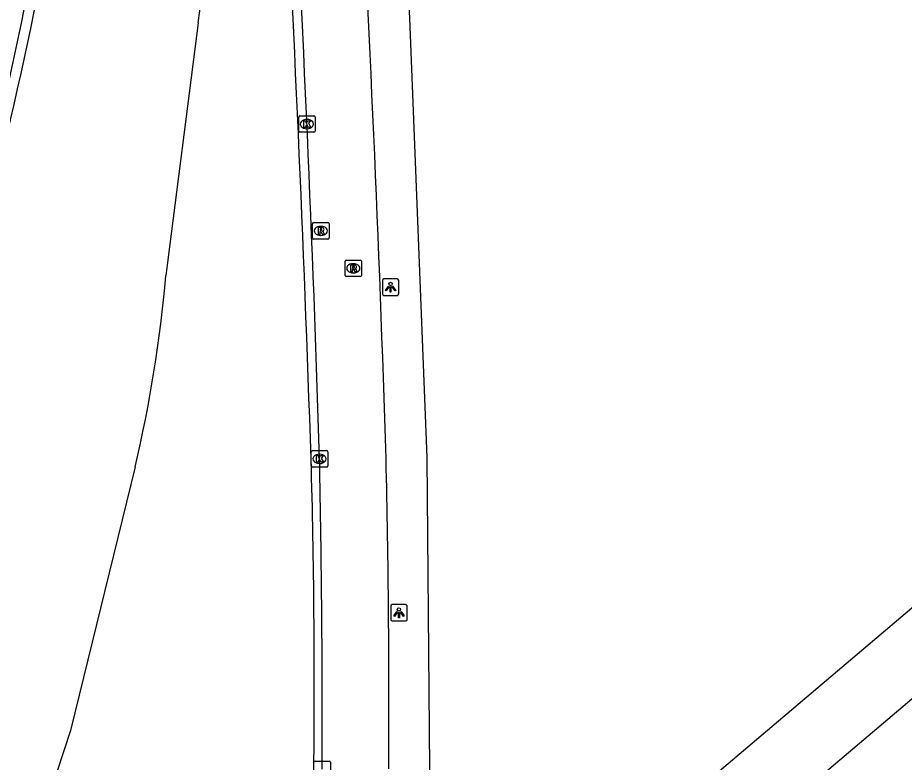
# Model space of a CAD drawing. Extents: x 155018 to 156648, y 383980 to 385733.
# Drawn here: x 156227.6 to 156281.5, y 384435.2 to 384480.5 of the extents above; entities that cross this region are included whole.
import ezdxf

# ---------------------------------------------------------------- set-up
doc = ezdxf.new("R2010")
doc.units = 0
for name, color, linetype in [('IMGEO_Berm_groen', 7, 'Continuous'), ('IMGEO_Gemengd_bos', 7, 'Continuous'), ('IMGEO_Groenvoorziening', 7, 'Continuous'), ('IMGEO_Kolk', 7, 'Continuous'), ('IMGEO_Lichtpunt', 7, 'Continuous'), ('IMGEO_Loofbos', 7, 'Continuous'), ('IMGEO_Muur', 7, 'Continuous'), ('IMGEO_Rijbaan_lokaal_gesloten', 7, 'Continuous'), ('IMGEO_Rijbaan_lokaal_open', 7, 'Continuous'), ('IMGEO_Rioolput', 7, 'Continuous')]:
    doc.layers.add(name, color=color, linetype=linetype)

msp = doc.modelspace()

# ---------------------------------------------------------------- linework, layer by layer
at = {"layer": 'IMGEO_Berm_groen'}
msp.add_lwpolyline([(156252.592, 384419.709), (156252.646, 384434.825), (156252.487, 384453.732), (156251.431, 384480.428), (156250.1, 384505.281), (156249.508, 384513.685), (156239.401, 384624.711)], dxfattribs=at)
at = {"layer": 'IMGEO_Gemengd_bos'}
msp.add_lwpolyline([(156301.686, 384493.596), (156301.555, 384461.231), (156252.592, 384419.709)], dxfattribs=at)
at = {"layer": 'IMGEO_Groenvoorziening'}
for points in [[(156238.573, 384480.147), (156236.607, 384464.792)], [(156234.746, 384453.17), (156230.826, 384437.159), (156227.056, 384425.664), (156220.852, 384412.468)]]:
    msp.add_lwpolyline(points, dxfattribs=at)
for centre, radius, start, end in [((156074.536, 384502.145), 165.506, 352.36214, 0.64164), ((156155.591, 384471.805), 81.319, 346.75251, 355.05271)]:
    msp.add_arc(centre, radius, start, end, dxfattribs=at)
at = {"layer": 'IMGEO_Kolk'}
for p, q in [((156244.679, 384473.572), (156244.679, 384474.424)), ((156244.754, 384474.498), (156245.606, 384474.498)), ((156245.167, 384474.278), (156245.192, 384474.278)), ((156245.68, 384474.424), (156245.68, 384473.572)), ((156245.19, 384473.718), (156245.165, 384473.718)), ((156245.606, 384473.498), (156244.754, 384473.498)), ((156245.445, 384453.229), (156245.445, 384454.081)), ((156245.52, 384454.155), (156246.372, 384454.155)), ((156245.933, 384453.935), (156245.958, 384453.935)), ((156246.446, 384454.081), (156246.446, 384453.229)), ((156246.372, 384453.155), (156245.52, 384453.155)), ((156245.956, 384453.375), (156245.931, 384453.375)), ((156245.608, 384434.368), (156245.608, 384435.22)), ((156245.683, 384435.294), (156246.535, 384435.294)), ((156246.609, 384435.22), (156246.609, 384434.368))]:
    msp.add_line(p, q, dxfattribs=at)
for points in [[(156244.679, 384473.572), (156244.679, 384474.424)], [(156244.754, 384474.498), (156245.606, 384474.498)], [(156245, 384474.198), (156245.123, 384474.198), (156245.123, 384474.047), (156245.253, 384474.198), (156245.417, 384474.198), (156245.271, 384474.047), (156245.424, 384473.798), (156245.272, 384473.798), (156245.187, 384473.962), (156245.123, 384473.895), (156245.123, 384473.798), (156245, 384473.798), (156245, 384474.198)], [(156245.68, 384474.424), (156245.68, 384473.572)], [(156245.606, 384473.498), (156244.754, 384473.498)], [(156245.445, 384453.229), (156245.445, 384454.081)], [(156245.52, 384454.155), (156246.372, 384454.155)], [(156245.766, 384453.855), (156245.889, 384453.855), (156245.889, 384453.704), (156246.019, 384453.855), (156246.183, 384453.855), (156246.037, 384453.704), (156246.19, 384453.455), (156246.038, 384453.455), (156245.953, 384453.619), (156245.889, 384453.552), (156245.889, 384453.455), (156245.766, 384453.455), (156245.766, 384453.855)], [(156246.446, 384454.081), (156246.446, 384453.229)], [(156246.372, 384453.155), (156245.52, 384453.155)], [(156245.608, 384434.368), (156245.608, 384435.22)], [(156245.683, 384435.294), (156246.535, 384435.294)], [(156246.609, 384435.22), (156246.609, 384434.368)]]:
    msp.add_lwpolyline(points, dxfattribs=at)
for centre, start, end in [((156244.756, 384474.422), 91.552, 178.448), ((156244.756, 384474.422), 91.552, 178.448), ((156245.604, 384474.422), 1.552, 88.448), ((156245.604, 384474.422), 1.552, 88.448), ((156244.756, 384473.574), 181.552, 268.448), ((156244.756, 384473.574), 181.552, 268.448), ((156245.604, 384473.574), 271.552, 358.448), ((156245.604, 384473.574), 271.552, 358.448), ((156245.522, 384454.079), 91.552, 178.448), ((156245.522, 384454.079), 91.552, 178.448), ((156246.37, 384454.079), 1.552, 88.448), ((156246.37, 384454.079), 1.552, 88.448), ((156245.522, 384453.231), 181.552, 268.448), ((156245.522, 384453.231), 181.552, 268.448), ((156246.37, 384453.231), 271.552, 358.448), ((156246.37, 384453.231), 271.552, 358.448), ((156245.685, 384435.218), 91.552, 178.448), ((156245.685, 384435.218), 91.552, 178.448), ((156246.533, 384435.218), 1.552, 88.448), ((156246.533, 384435.218), 1.552, 88.448)]:
    msp.add_arc(centre, 0.0765, start, end, dxfattribs=at)
for centre, major_axis, ratio, start_param, end_param in [((156245.166, 384473.998), (-0.387, 0.002), 0.722429, 4.712389, 7.853982), ((156245.191, 384473.998), (-0.39, 0.002), 0.717154, 1.570796, 4.712389), ((156245.932, 384453.655), (-0.387, 0.002), 0.722429, 4.712389, 7.853982), ((156245.957, 384453.655), (-0.39, 0.002), 0.717154, 1.570796, 4.712389)]:
    msp.add_ellipse(centre, major_axis=major_axis, ratio=ratio, start_param=start_param, end_param=end_param, dxfattribs=at)
at = {"layer": 'IMGEO_Lichtpunt'}
for p, q in [((156249.76, 384464.492), (156249.76, 384463.685)), ((156249.76, 384464.492), (156249.76, 384463.685)), ((156250.662, 384464.587), (156249.854, 384464.587)), ((156250.662, 384464.587), (156249.854, 384464.587)), ((156250.756, 384463.685), (156250.756, 384464.492)), ((156250.756, 384463.685), (156250.756, 384464.492)), ((156249.854, 384463.591), (156250.662, 384463.591)), ((156249.854, 384463.591), (156250.662, 384463.591)), ((156250.27, 384444.709), (156250.27, 384443.902)), ((156250.27, 384444.709), (156250.27, 384443.902)), ((156251.172, 384444.804), (156250.364, 384444.804)), ((156251.172, 384444.804), (156250.364, 384444.804)), ((156251.266, 384443.902), (156251.266, 384444.709)), ((156251.266, 384443.902), (156251.266, 384444.709)), ((156250.364, 384443.808), (156251.172, 384443.808)), ((156250.364, 384443.808), (156251.172, 384443.808))]:
    msp.add_line(p, q, dxfattribs=at)
for points in [[(156250.134, 384464.156), (156250.173, 384464.128), (156249.985, 384463.866), (156249.947, 384463.893), (156250.134, 384464.156)], [(156250.236, 384464.108), (156250.283, 384464.108), (156250.283, 384463.786), (156250.236, 384463.786), (156250.236, 384464.108)], [(156250.346, 384464.128), (156250.384, 384464.155), (156250.571, 384463.893), (156250.532, 384463.865), (156250.346, 384464.128)], [(156250.644, 384444.373), (156250.683, 384444.345), (156250.495, 384444.083), (156250.457, 384444.11), (156250.644, 384444.373)], [(156250.746, 384444.325), (156250.793, 384444.325), (156250.793, 384444.003), (156250.746, 384444.003), (156250.746, 384444.325)], [(156250.856, 384444.345), (156250.894, 384444.372), (156251.081, 384444.11), (156251.042, 384444.082), (156250.856, 384444.345)]]:
    msp.add_lwpolyline(points, dxfattribs=at)
for centre in [(156250.259, 384464.29), (156250.769, 384444.507)]:
    msp.add_circle(centre, 0.0994, dxfattribs=at)
for centre, start, end in [((156249.854, 384464.492), 90, 180), ((156249.854, 384464.492), 90, 180), ((156250.662, 384464.492), 0, 90), ((156250.662, 384464.492), 0, 90), ((156249.854, 384463.685), 180, 270), ((156249.854, 384463.685), 180, 270), ((156250.662, 384463.685), 270, 0), ((156250.662, 384463.685), 270, 360), ((156250.364, 384444.709), 90, 180), ((156250.364, 384444.709), 90, 180), ((156251.172, 384444.709), 0, 90), ((156251.172, 384444.709), 0, 90), ((156250.364, 384443.902), 180, 270), ((156250.364, 384443.902), 180, 270), ((156251.172, 384443.902), 270, 0), ((156251.172, 384443.902), 270, 360)]:
    msp.add_arc(centre, 0.0946, start, end, dxfattribs=at)
at = {"layer": 'IMGEO_Loofbos'}
msp.add_lwpolyline([(156303.525, 384446.201), (156254.035, 384403.349), (156253.299, 384414.802), (156302.326, 384456.378), (156303.525, 384446.201)], dxfattribs=at)
at = {"layer": 'IMGEO_Muur'}
for centre, radius, start, end in [((156043.096, 384518.114), 188.609, 338.13039, 356.81991), ((156043.097, 384518.114), 189.225, 338.12984, 356.81962)]:
    msp.add_arc(centre, radius, start, end, dxfattribs=at)
at = {"layer": 'IMGEO_Rijbaan_lokaal_gesloten'}
for centre, radius, start, end in [((154752.894, 384407.651), 1493.761, 1.764858, 3.280388), ((154694.178, 384404.566), 1556.584, 1.807741, 3.257911), ((155615.254, 384438.923), 634.905, 359.629285, 1.33094), ((155472.575, 384437.54), 773.539, 359.796527, 1.193715)]:
    msp.add_arc(centre, radius, start, end, dxfattribs=at)
at = {"layer": 'IMGEO_Rijbaan_lokaal_open'}
for centre, radius, start, end in [((154206.917, 384383.698), 2039.718, 1.965807, 3.075302), ((155745.996, 384439.787), 499.632, 359.42886, 1.59186)]:
    msp.add_arc(centre, radius, start, end, dxfattribs=at)
at = {"layer": 'IMGEO_Rioolput'}
for p, q in [((156245.522, 384467.088), (156245.522, 384467.94)), ((156245.597, 384468.014), (156246.449, 384468.014)), ((156246.01, 384467.794), (156246.035, 384467.794)), ((156246.523, 384467.94), (156246.523, 384467.088)), ((156246.033, 384467.234), (156246.008, 384467.234)), ((156246.449, 384467.014), (156245.597, 384467.014)), ((156247.496, 384464.808), (156247.496, 384465.66)), ((156247.571, 384465.734), (156248.423, 384465.734)), ((156247.984, 384465.514), (156248.009, 384465.514)), ((156248.497, 384465.66), (156248.497, 384464.808)), ((156248.423, 384464.734), (156247.571, 384464.734)), ((156248.007, 384464.954), (156247.982, 384464.954))]:
    msp.add_line(p, q, dxfattribs=at)
for points in [[(156245.522, 384467.088), (156245.522, 384467.94)], [(156245.597, 384468.014), (156246.449, 384468.014)], [(156246.111, 384467.712), (156245.859, 384467.714), (156245.859, 384467.314)], [(156246.523, 384467.94), (156246.523, 384467.088)], [(156245.859, 384467.314), (156245.983, 384467.314), (156245.983, 384467.476), (156245.994, 384467.476)], [(156246.037, 384467.633), (156245.983, 384467.633), (156245.983, 384467.552)], [(156245.983, 384467.552), (156246.035, 384467.552)], [(156246.041, 384467.447), (156246.112, 384467.314), (156246.252, 384467.314), (156246.187, 384467.44)], [(156246.449, 384467.014), (156245.597, 384467.014)], [(156247.496, 384464.808), (156247.496, 384465.66)], [(156247.571, 384465.734), (156248.423, 384465.734)], [(156248.497, 384465.66), (156248.497, 384464.808)], [(156248.085, 384465.432), (156247.833, 384465.434), (156247.833, 384465.034)], [(156247.833, 384465.034), (156247.957, 384465.034), (156247.957, 384465.196), (156247.968, 384465.196)], [(156248.011, 384465.353), (156247.957, 384465.353), (156247.957, 384465.272)], [(156247.957, 384465.272), (156248.009, 384465.272)], [(156248.015, 384465.167), (156248.086, 384465.034), (156248.226, 384465.034), (156248.161, 384465.16)], [(156248.423, 384464.734), (156247.571, 384464.734)]]:
    msp.add_lwpolyline(points, dxfattribs=at)
for centre, radius, start, end in [((156245.599, 384467.938), 0.0765, 91.552, 178.448), ((156245.599, 384467.938), 0.0765, 91.552, 178.448), ((156246.11, 384467.602), 0.109, 350.3612, 89.416), ((156246.447, 384467.938), 0.0765, 1.552, 88.448), ((156246.447, 384467.938), 0.0765, 1.552, 88.448), ((156245.993, 384467.423), 0.0533, 26.0293, 88.6989), ((156246.019, 384467.741), 0.19, 274.7715, 282.9687), ((156246.043, 384467.537), 0.0964, 77.0061, 93.1865), ((156246.057, 384467.594), 0.0378, 276.6634, 79.6772), ((156246.108, 384467.602), 0.112, 277.5842, 350.9817), ((156246.092, 384467.387), 0.108, 29.5134, 73.7905), ((156245.599, 384467.09), 0.0765, 181.552, 268.448), ((156245.599, 384467.09), 0.0765, 181.552, 268.448), ((156246.447, 384467.09), 0.0765, 271.552, 358.448), ((156246.447, 384467.09), 0.0765, 271.552, 358.448), ((156247.573, 384465.658), 0.0765, 91.552, 178.448), ((156247.573, 384465.658), 0.0765, 91.552, 178.448), ((156248.421, 384465.658), 0.0765, 1.552, 88.448), ((156248.421, 384465.658), 0.0765, 1.552, 88.448), ((156247.967, 384465.143), 0.0533, 26.0293, 88.6989), ((156247.993, 384465.461), 0.19, 274.7715, 282.9687), ((156248.017, 384465.257), 0.0964, 77.0061, 93.1865), ((156248.031, 384465.314), 0.0378, 276.6634, 79.6772), ((156248.084, 384465.322), 0.109, 350.3612, 89.416), ((156248.082, 384465.322), 0.112, 277.5842, 350.9817), ((156248.066, 384465.107), 0.108, 29.5134, 73.7905), ((156247.573, 384464.81), 0.0765, 181.552, 268.448), ((156247.573, 384464.81), 0.0765, 181.552, 268.448), ((156248.421, 384464.81), 0.0765, 271.552, 358.448), ((156248.421, 384464.81), 0.0765, 271.552, 358.448)]:
    msp.add_arc(centre, radius, start, end, dxfattribs=at)
for centre, major_axis, ratio, start_param, end_param in [((156246.009, 384467.514), (-0.387, 0.002), 0.722429, 4.712389, 7.853982), ((156246.034, 384467.514), (-0.39, 0.002), 0.717154, 1.570796, 4.712389), ((156247.983, 384465.234), (-0.387, 0.002), 0.722429, 4.712389, 7.853982), ((156248.008, 384465.234), (-0.39, 0.002), 0.717154, 1.570796, 4.712389)]:
    msp.add_ellipse(centre, major_axis=major_axis, ratio=ratio, start_param=start_param, end_param=end_param, dxfattribs=at)

doc.saveas('drawing.dxf')
